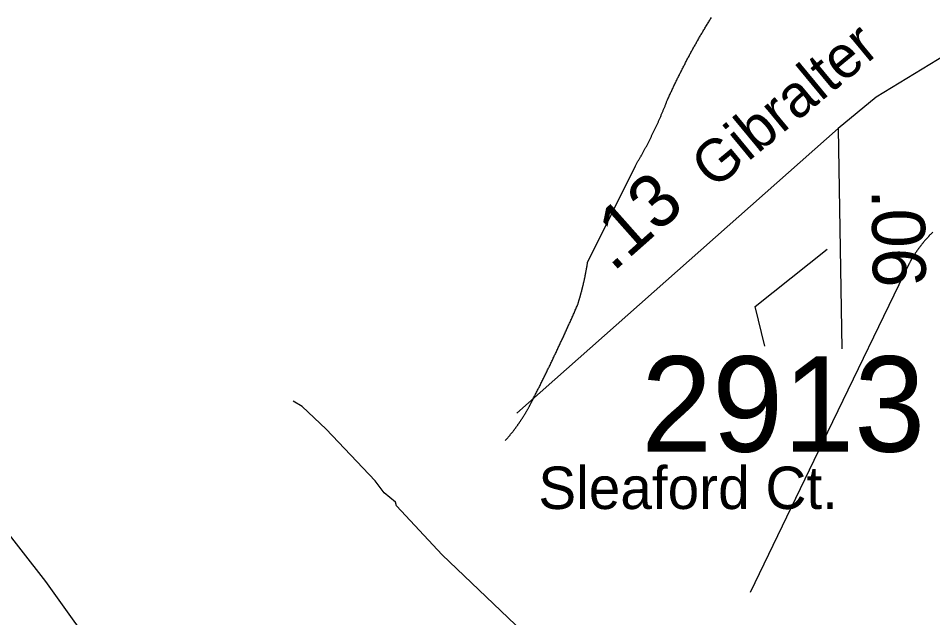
# Model space of a CAD drawing. Extents: x 1268485 to 1426702, y 514839 to 616766.
# Drawn here: x 1360100 to 1361515, y 579301 to 580228 of the extents above; entities that cross this region are included whole.
import ezdxf

# ---------------------------------------------------------------- set-up
doc = ezdxf.new("R2010")
doc.units = 0
for name, color, linetype in [('Old_Level_11', 7, 'Continuous'), ('Old_Level_17', 7, 'Continuous'), ('Old_Level_32', 7, 'Continuous'), ('Old_Level_35', 7, 'Continuous'), ('Old_Level_62', 7, 'Continuous'), ('Old_Level_8', 7, 'Continuous')]:
    doc.layers.add(name, color=color, linetype=linetype)

msp = doc.modelspace()

# ---------------------------------------------------------------- linework, layer by layer
at = {"layer": 'Old_Level_11'}
msp.add_lwpolyline([(1361255.161, 579721.027), (1361239.799, 579782.514), (1361351.181, 579870.901)], dxfattribs=at)
at = {"layer": 'Old_Level_32'}
for q in [(1360871.333, 579617.17), (1361374.226, 579717.183)]:
    msp.add_line((1361368.597, 580057.917), q, dxfattribs=at)
for points in [[(1361990.812, 580795.593), (1361989.784, 580541.934), (1361983.086, 580367.703), (1361956.297, 580307.393), (1361909.416, 580267.186), (1361862.535, 580253.783), (1361782.167, 580240.381), (1361668.313, 580240.381), (1361581.248, 580200.174), (1361427.21, 580106.358), (1361368.597, 580057.917)], [(1359023.799, 580716.575), (1359049.052, 580669.315), (1359091.802, 580615.854), (1359310.483, 580376.04), (1359376.596, 580290.668), (1359511.217, 580129.48), (1359616.725, 580013.1), (1359829.22, 579764.302), (1359858.457, 579725.695), (1359916.686, 579646.285), (1360142.376, 579357.201), (1360189.091, 579292.229), (1360301.955, 579143.686), (1360434.401, 578977.552), (1360553.042, 578856.877), (1360624.226, 578797.529), (1360770.55, 578726.311), (1360982.127, 578645.202), (1361322.23, 578550.246), (1361903.57, 578323.239), (1362041.285, 578254.594), (1362212.432, 578182.307), (1362298.006, 578144.262)]]:
    msp.add_lwpolyline(points, dxfattribs=at)
at = {"layer": 'Old_Level_35'}
msp.add_line((1360981.018, 579851.665), (1361054.734, 580000.173), dxfattribs=at)
for points in [[(1361104.357, 580102.084), (1361105.074, 580103.571), (1361105.792, 580105.007), (1361106.407, 580106.442), (1361107.022, 580107.928), (1361107.74, 580109.364), (1361108.355, 580110.799), (1361109.175, 580112.337), (1361109.791, 580113.772), (1361110.406, 580115.208), (1361111.123, 580116.695), (1361111.739, 580118.13), (1361112.456, 580119.565), (1361113.174, 580121.052), (1361113.892, 580122.487), (1361114.507, 580123.922), (1361115.224, 580125.358), (1361115.84, 580126.793), (1361116.66, 580128.331), (1361117.275, 580129.766), (1361117.993, 580131.202), (1361118.71, 580132.637), (1361119.325, 580134.072), (1361120.146, 580135.508), (1361120.761, 580136.943), (1361121.479, 580138.378), (1361122.299, 580139.814), (1361123.016, 580141.249), (1361123.632, 580142.685), (1361124.349, 580144.12), (1361125.169, 580145.555), (1361125.887, 580146.991), (1361126.502, 580148.426), (1361127.22, 580149.861), (1361128.04, 580151.297), (1361128.758, 580152.732), (1361129.476, 580154.167), (1361130.296, 580155.552), (1361131.013, 580156.987), (1361131.731, 580158.423), (1361132.346, 580159.858), (1361133.167, 580161.293), (1361133.884, 580162.677), (1361134.602, 580164.112), (1361135.422, 580165.548), (1361136.14, 580166.932), (1361136.96, 580168.368), (1361137.78, 580169.803), (1361138.498, 580171.187), (1361139.216, 580172.622), (1361140.036, 580174.058), (1361140.753, 580175.442), (1361141.471, 580176.877), (1361142.291, 580178.261), (1361143.112, 580179.696), (1361143.829, 580181.081), (1361144.649, 580182.516), (1361145.367, 580183.9), (1361146.085, 580185.335), (1361147.008, 580186.668), (1361147.725, 580188.053), (1361148.545, 580189.488), (1361149.366, 580190.872), (1361150.083, 580192.307), (1361150.904, 580193.692), (1361151.724, 580195.075), (1361152.544, 580196.511), (1361153.364, 580197.895), (1361154.082, 580199.228), (1361154.902, 580200.612), (1361155.722, 580201.996), (1361156.542, 580203.432), (1361157.363, 580204.815), (1361158.08, 580206.2), (1361159.003, 580207.584), (1361159.721, 580208.916), (1361160.643, 580210.301), (1361161.464, 580211.685), (1361162.284, 580213.069), (1361163.104, 580214.453), (1361163.924, 580215.837), (1361164.745, 580217.17), (1361165.667, 580218.554), (1361166.385, 580219.938), (1361167.205, 580221.322), (1361168.128, 580222.707), (1361168.846, 580224.039), (1361169.768, 580225.423), (1361170.589, 580226.808), (1361171.511, 580228.191), (1361172.331, 580229.524)], [(1361054.734, 580000.173), (1361055.349, 580001.199), (1361055.964, 580002.173), (1361056.58, 580003.198), (1361057.092, 580004.121), (1361057.707, 580005.146), (1361058.22, 580006.12), (1361058.835, 580007.145), (1361059.45, 580008.12), (1361059.963, 580009.145), (1361060.578, 580010.118), (1361061.091, 580011.041), (1361061.706, 580012.066), (1361062.424, 580013.041), (1361062.834, 580014.066), (1361063.551, 580015.04), (1361063.961, 580016.065), (1361064.577, 580017.039), (1361065.089, 580018.065), (1361065.602, 580019.038), (1361066.217, 580020.063), (1361066.73, 580021.038), (1361067.345, 580022.063), (1361067.857, 580023.088), (1361068.473, 580024.114), (1361068.985, 580025.139), (1361069.498, 580026.112), (1361070.113, 580027.138), (1361070.626, 580028.112), (1361071.138, 580029.137), (1361071.753, 580030.111), (1361072.266, 580031.188), (1361072.779, 580032.213), (1361073.291, 580033.187), (1361073.906, 580034.212), (1361074.419, 580035.237), (1361074.829, 580036.263), (1361075.342, 580037.237), (1361075.854, 580038.313), (1361076.47, 580039.338), (1361076.982, 580040.313), (1361077.495, 580041.389), (1361078.008, 580042.363), (1361078.52, 580043.388), (1361079.033, 580044.414), (1361079.545, 580045.439), (1361079.955, 580046.515), (1361080.468, 580047.49), (1361080.981, 580048.515), (1361081.493, 580049.54), (1361082.006, 580050.565), (1361082.519, 580051.641), (1361083.031, 580052.616), (1361083.544, 580053.692), (1361083.954, 580054.666), (1361084.467, 580055.742), (1361084.979, 580056.819), (1361085.492, 580057.793), (1361086.005, 580058.87), (1361086.517, 580059.895), (1361087.03, 580060.92), (1361087.542, 580061.997), (1361087.953, 580063.022), (1361088.363, 580064.047), (1361088.875, 580065.124), (1361089.388, 580066.149), (1361089.901, 580067.175), (1361090.413, 580068.251), (1361090.721, 580069.276), (1361091.233, 580070.301), (1361091.746, 580071.378), (1361092.156, 580072.454), (1361092.669, 580073.429), (1361093.079, 580074.505), (1361093.489, 580075.582), (1361094.002, 580076.607), (1361094.514, 580077.683), (1361094.924, 580078.708), (1361095.334, 580079.734), (1361095.847, 580080.81), (1361096.257, 580081.887), (1361096.77, 580082.964), (1361097.077, 580083.989), (1361097.59, 580085.065), (1361098, 580086.142), (1361098.513, 580087.167), (1361098.923, 580088.243), (1361099.333, 580089.32), (1361099.743, 580090.396), (1361100.256, 580091.422), (1361100.666, 580092.498), (1361101.076, 580093.575), (1361101.486, 580094.651), (1361101.896, 580095.677), (1361102.409, 580096.753), (1361102.716, 580097.83), (1361103.126, 580098.855), (1361103.639, 580099.931), (1361104.049, 580101.008), (1361104.357, 580102.084)], [(1361514.666, 579897.391), (1361514.051, 579896.879), (1361513.538, 579896.366), (1361513.025, 579895.802), (1361512.513, 579895.289), (1361512, 579894.726), (1361511.488, 579894.264), (1361510.975, 579893.7), (1361510.36, 579893.188), (1361509.847, 579892.624), (1361509.335, 579892.111), (1361508.924, 579891.547), (1361508.412, 579890.983), (1361507.899, 579890.522), (1361507.387, 579889.958), (1361506.874, 579889.394), (1361506.361, 579888.83), (1361505.849, 579888.267), (1361505.336, 579887.754), (1361504.926, 579887.19), (1361504.413, 579886.626), (1361504.003, 579886.062), (1361503.491, 579885.498), (1361502.978, 579884.934), (1361502.465, 579884.371), (1361501.953, 579883.806), (1361501.543, 579883.243), (1361501.132, 579882.678), (1361500.62, 579882.115), (1361500.107, 579881.551), (1361499.595, 579880.936), (1361499.082, 579880.372), (1361498.774, 579879.808), (1361498.262, 579879.244), (1361497.749, 579878.68), (1361497.339, 579878.065), (1361496.826, 579877.501), (1361496.416, 579876.937), (1361496.006, 579876.322), (1361495.494, 579875.758), (1361495.083, 579875.143), (1361494.673, 579874.579), (1361494.161, 579873.913), (1361493.751, 579873.4), (1361493.238, 579872.733), (1361492.828, 579872.17), (1361492.418, 579871.555), (1361492.008, 579870.991), (1361491.598, 579870.375), (1361491.085, 579869.76), (1361490.777, 579869.197), (1361490.265, 579868.582), (1361489.855, 579867.915), (1361489.547, 579867.351), (1361489.034, 579866.736), (1361488.624, 579866.121), (1361488.214, 579865.506), (1361487.702, 579864.891), (1361487.394, 579864.275), (1361486.984, 579863.609), (1361486.676, 579863.045), (1361486.164, 579862.43), (1361485.754, 579861.815), (1361485.343, 579861.2), (1361485.036, 579860.585), (1361484.626, 579859.918), (1361484.113, 579859.303), (1361483.703, 579858.687), (1361483.395, 579858.021), (1361482.985, 579857.355), (1361482.575, 579856.739), (1361482.268, 579856.124), (1361481.858, 579855.509), (1361481.55, 579854.894), (1361481.14, 579854.176), (1361480.73, 579853.561), (1361480.422, 579852.946), (1361480.012, 579852.331), (1361479.602, 579851.613), (1361479.294, 579850.998), (1361478.987, 579850.383), (1361478.577, 579849.665), (1361478.269, 579849.05)], [(1360965.844, 579785.894), (1360966.152, 579786.561), (1360966.254, 579787.176), (1360966.459, 579787.894), (1360966.767, 579788.509), (1360966.869, 579789.175), (1360967.074, 579789.79), (1360967.279, 579790.508), (1360967.484, 579791.123), (1360967.587, 579791.79), (1360967.895, 579792.456), (1360968.1, 579793.122), (1360968.202, 579793.738), (1360968.51, 579794.353), (1360968.612, 579795.07), (1360968.92, 579795.686), (1360969.022, 579796.352), (1360969.227, 579797.018), (1360969.33, 579797.684), (1360969.637, 579798.3), (1360969.74, 579799.017), (1360969.843, 579799.684), (1360970.15, 579800.299), (1360970.253, 579801.017), (1360970.458, 579801.632), (1360970.663, 579802.298), (1360970.868, 579802.913), (1360970.97, 579803.631), (1360971.175, 579804.246), (1360971.38, 579804.913), (1360971.483, 579805.579), (1360971.791, 579806.246), (1360971.893, 579806.963), (1360971.996, 579807.579), (1360972.201, 579808.245), (1360972.406, 579808.86), (1360972.508, 579809.577), (1360972.713, 579810.244), (1360972.918, 579810.859), (1360973.021, 579811.577), (1360973.226, 579812.192), (1360973.328, 579812.858), (1360973.533, 579813.576), (1360973.739, 579814.191), (1360973.841, 579814.858), (1360974.046, 579815.524), (1360974.149, 579816.191), (1360974.354, 579816.857), (1360974.456, 579817.524), (1360974.661, 579818.19), (1360974.764, 579818.856), (1360974.866, 579819.522), (1360975.174, 579820.189), (1360975.276, 579820.855), (1360975.379, 579821.522), (1360975.481, 579822.188), (1360975.584, 579822.855), (1360975.892, 579823.521), (1360975.994, 579824.188), (1360976.097, 579824.854), (1360976.302, 579825.521), (1360976.404, 579826.187), (1360976.507, 579826.853), (1360976.609, 579827.519), (1360976.917, 579828.186), (1360977.019, 579828.852), (1360977.122, 579829.519), (1360977.224, 579830.185), (1360977.327, 579830.852), (1360977.532, 579831.518), (1360977.635, 579832.185), (1360977.737, 579832.851), (1360977.84, 579833.569), (1360978.045, 579834.184), (1360978.147, 579834.851), (1360978.25, 579835.568), (1360978.352, 579836.234), (1360978.455, 579836.901), (1360978.66, 579837.567), (1360978.762, 579838.234), (1360978.865, 579838.9), (1360978.967, 579839.567), (1360979.172, 579840.233), (1360979.275, 579840.95), (1360979.377, 579841.566), (1360979.48, 579842.232), (1360979.583, 579842.95), (1360979.788, 579843.616), (1360979.89, 579844.334), (1360979.993, 579844.949), (1360980.095, 579845.616), (1360980.095, 579846.333), (1360980.3, 579846.999), (1360980.403, 579847.615), (1360980.505, 579848.332), (1360980.608, 579848.999), (1360980.71, 579849.665), (1360980.915, 579850.383), (1360980.915, 579850.998), (1360981.018, 579851.665)], [(1361478.269, 579849.05), (1361351.65, 579588.173), (1361232.514, 579340.111)], [(1360895.204, 579636.565), (1360896.024, 579638.051), (1360896.741, 579639.487), (1360897.459, 579641.025), (1360898.279, 579642.512), (1360898.997, 579643.998), (1360899.715, 579645.485), (1360900.535, 579646.92), (1360901.253, 579648.458), (1360901.97, 579649.944), (1360902.79, 579651.431), (1360903.508, 579652.918), (1360904.226, 579654.456), (1360905.046, 579655.891), (1360905.764, 579657.378), (1360906.481, 579658.864), (1360907.302, 579660.351), (1360908.019, 579661.889), (1360908.737, 579663.375), (1360909.455, 579664.862), (1360910.275, 579666.4), (1360910.993, 579667.886), (1360911.71, 579669.373), (1360912.53, 579670.86), (1360913.248, 579672.295), (1360913.966, 579673.833), (1360914.581, 579675.32), (1360915.401, 579676.806), (1360916.119, 579678.293), (1360916.837, 579679.831), (1360917.657, 579681.317), (1360918.374, 579682.804), (1360919.092, 579684.291), (1360919.912, 579685.828), (1360920.528, 579687.316), (1360921.245, 579688.802), (1360921.963, 579690.289), (1360922.783, 579691.827), (1360923.501, 579693.365), (1360924.116, 579694.851), (1360924.834, 579696.389), (1360925.654, 579697.876), (1360926.371, 579699.362), (1360927.089, 579700.9), (1360927.704, 579702.387), (1360928.525, 579703.873), (1360929.242, 579705.36), (1360929.96, 579706.898), (1360930.575, 579708.384), (1360931.395, 579709.922), (1360932.113, 579711.46), (1360932.728, 579712.947), (1360933.548, 579714.433), (1360934.266, 579715.92), (1360934.984, 579717.458), (1360935.599, 579718.996), (1360936.419, 579720.482), (1360937.137, 579722.02), (1360937.752, 579723.507), (1360938.47, 579724.993), (1360939.085, 579726.583), (1360939.905, 579728.069), (1360940.623, 579729.556), (1360941.238, 579731.042), (1360941.955, 579732.58), (1360942.776, 579734.118), (1360943.391, 579735.605), (1360944.108, 579737.143), (1360944.724, 579738.681), (1360945.544, 579740.167), (1360946.159, 579741.705), (1360946.877, 579743.192), (1360947.594, 579744.73), (1360948.21, 579746.268), (1360949.03, 579747.754), (1360949.645, 579749.292), (1360950.363, 579750.83), (1360950.978, 579752.317), (1360951.798, 579753.855), (1360952.413, 579755.393), (1360953.131, 579756.879), (1360953.746, 579758.417), (1360954.464, 579759.955), (1360955.079, 579761.442), (1360955.796, 579762.98), (1360956.514, 579764.518), (1360957.129, 579766.056), (1360957.847, 579767.542), (1360958.462, 579769.08), (1360959.282, 579770.618), (1360959.898, 579772.105), (1360960.513, 579773.693), (1360961.23, 579775.18), (1360961.845, 579776.769), (1360962.461, 579778.256), (1360963.281, 579779.794), (1360963.896, 579781.332), (1360964.614, 579782.87), (1360965.229, 579784.356), (1360965.844, 579785.894)], [(1360853.578, 579574.947), (1360854.091, 579575.51), (1360854.603, 579576.075), (1360855.116, 579576.638), (1360855.629, 579577.203), (1360856.141, 579577.766), (1360856.654, 579578.33), (1360857.166, 579578.894), (1360857.577, 579579.458), (1360857.987, 579580.073), (1360858.499, 579580.637), (1360859.012, 579581.201), (1360859.525, 579581.765), (1360860.037, 579582.38), (1360860.55, 579582.944), (1360860.96, 579583.508), (1360861.37, 579584.072), (1360861.883, 579584.687), (1360862.395, 579585.25), (1360862.908, 579585.866), (1360863.42, 579586.43), (1360863.728, 579586.993), (1360864.241, 579587.609), (1360864.753, 579588.173), (1360865.163, 579588.788), (1360865.676, 579589.351), (1360866.086, 579590.018), (1360866.599, 579590.582), (1360867.009, 579591.197), (1360867.522, 579591.812), (1360867.829, 579592.376), (1360868.342, 579592.992), (1360868.854, 579593.555), (1360869.264, 579594.17), (1360869.777, 579594.837), (1360870.085, 579595.452), (1360870.597, 579596.016), (1360871.11, 579596.631), (1360871.52, 579597.246), (1360872.033, 579597.861), (1360872.34, 579598.425), (1360872.853, 579599.041), (1360873.263, 579599.707), (1360873.776, 579600.322), (1360874.083, 579600.937), (1360874.493, 579601.552), (1360875.006, 579602.167), (1360875.416, 579602.834), (1360875.826, 579603.449), (1360876.236, 579604.013), (1360876.646, 579604.628), (1360877.159, 579605.243), (1360877.467, 579605.858), (1360877.877, 579606.576), (1360878.389, 579607.191), (1360878.799, 579607.806), (1360879.107, 579608.421), (1360879.62, 579609.088), (1360880.03, 579609.703), (1360880.337, 579610.318), (1360880.747, 579610.934), (1360881.26, 579611.651), (1360881.67, 579612.266), (1360881.978, 579612.882), (1360882.388, 579613.497), (1360882.798, 579614.112), (1360883.208, 579614.83), (1360883.618, 579615.445), (1360884.028, 579616.06), (1360884.336, 579616.726), (1360884.746, 579617.393), (1360885.156, 579618.008), (1360885.464, 579618.674), (1360885.874, 579619.289), (1360886.284, 579620.007), (1360886.591, 579620.622), (1360887.001, 579621.237), (1360887.412, 579621.955), (1360887.719, 579622.57), (1360888.129, 579623.237), (1360888.539, 579623.852), (1360888.847, 579624.57), (1360889.257, 579625.185), (1360889.667, 579625.851), (1360889.975, 579626.568), (1360890.385, 579627.184), (1360890.795, 579627.85), (1360891, 579628.516), (1360891.41, 579629.183), (1360891.718, 579629.901), (1360892.128, 579630.516), (1360892.538, 579631.182), (1360892.743, 579631.9), (1360893.153, 579632.515), (1360893.461, 579633.182), (1360893.871, 579633.899), (1360894.076, 579634.565), (1360894.486, 579635.181), (1360894.896, 579635.898), (1360895.204, 579636.565)]]:
    msp.add_lwpolyline(points, dxfattribs=at)
at = {"layer": 'Old_Level_62'}
msp.add_lwpolyline([(1360880.85, 579279.057), (1360755.768, 579398.14), (1360685.538, 579473.907), (1360683.692, 579479.956), (1360666.058, 579494.362), (1360652.524, 579512.714), (1360576.45, 579592.581), (1360539.233, 579627.543), (1360525.495, 579635.847)], dxfattribs=at)

# ---------------------------------------------------------------- texts
at = {"layer": 'Old_Level_11'}
msp.add_text('Gibralter', height=65.6167, rotation=39.57245, dxfattribs=at).set_placement((1361176.198, 579962.26))
msp.add_text('Sleaford Ct.', height=65.61666, dxfattribs=at).set_placement((1360904.707, 579469.17))
at = {"layer": 'Old_Level_17'}
for s, rotation, p in [('.13', 41.551917, (1361019.963, 579834.585)), ('.06', 270.946331, (1361419.869, 579963.927))]:
    msp.add_text(s, height=82.0208, rotation=rotation, dxfattribs=at).set_placement(p)
at = {"layer": 'Old_Level_8'}
msp.add_text('2913', height=147.6375, dxfattribs=at).set_placement((1361063.77, 579557.801))

doc.saveas('drawing.dxf')
